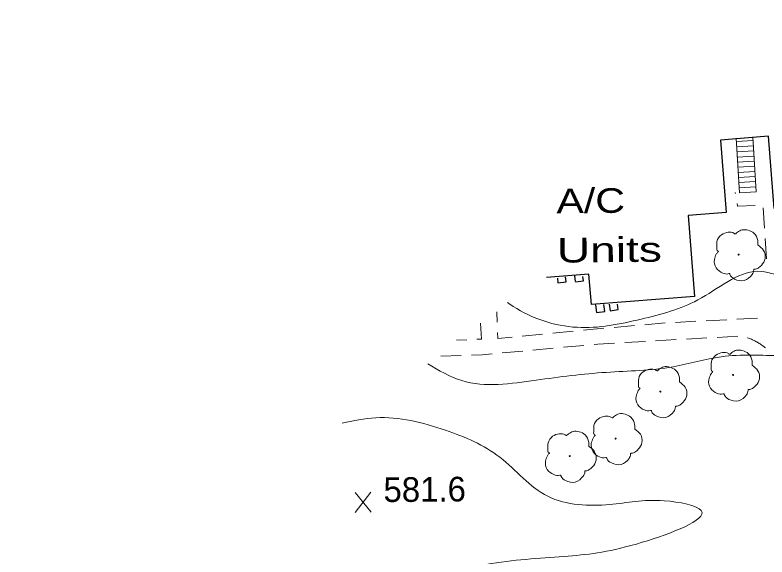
# Model space of a CAD drawing. Extents: x 2361708 to 2370558, y 6977955 to 6991887.
# Drawn here: x 2369147.5 to 2369294.1, y 6991391.5 to 6991497.1 of the extents above; entities that cross this region are included whole.
import ezdxf

# ---------------------------------------------------------------- set-up
doc = ezdxf.new("R2010")
doc.units = 0
doc.header["$LTSCALE"] = 1.9
for name, color, linetype, lineweight in [('11', 7, 'Continuous', 25), ('13', 7, 'Continuous', 13), ('16', 7, 'Continuous', 13), ('20', 7, 'Continuous', 25), ('23', 7, 'Continuous', 25), ('29', 7, 'Continuous', 13), ('31', 7, 'Continuous', 13), ('35', 7, 'Continuous', 13)]:
    doc.layers.add(name, color=color, linetype=linetype, lineweight=lineweight)

msp = doc.modelspace()

# ---------------------------------------------------------------- linework, layer by layer
at = {"layer": '11'}
msp.add_lwpolyline([(2369326.232, 6991495.304), (2369348.766, 6991497.079), (2369350.949, 6991469.488), (2369342.175, 6991468.795), (2369343.379, 6991453.615), (2369324.263, 6991452.113), (2369324.751, 6991446.018), (2369304.345, 6991444.404), (2369303.106, 6991460.023), (2369295.492, 6991459.42), (2369294.368, 6991473.49), (2369285.025, 6991472.741), (2369286.149, 6991458.601), (2369278.694, 6991458.01), (2369279.944, 6991442.281), (2369259.858, 6991440.69), (2369259.382, 6991446.595), (2369251.118, 6991445.937)], dxfattribs=at)
at = {"layer": '13'}
for p, q in [((2369287.914, 6991462.328), (2369287.871, 6991462.547)), ((2369293.609, 6991455.572), (2369293.34, 6991459.559)), ((2369294.005, 6991449.585), (2369293.737, 6991453.573)), ((2369241.391, 6991439.274), (2369241.47, 6991437.275)), ((2369288.227, 6991437.84), (2369292.225, 6991438.038)), ((2369264.271, 6991436.252), (2369268.258, 6991436.6)), ((2369270.246, 6991436.779), (2369274.233, 6991437.127)), ((2369276.232, 6991437.225), (2369280.23, 6991437.433)), ((2369282.229, 6991437.532), (2369286.228, 6991437.74)), ((2369252.331, 6991435.138), (2369256.307, 6991435.536)), ((2369258.295, 6991435.735), (2369262.282, 6991436.083)), ((2369233.543, 6991433.769), (2369235.542, 6991433.858)), ((2369246.366, 6991434.541), (2369250.343, 6991434.939)), ((2369276.374, 6991433.867), (2369272.376, 6991433.638)), ((2369282.371, 6991434.204), (2369278.373, 6991433.976)), ((2369288.368, 6991434.541), (2369284.37, 6991434.313)), ((2369252.429, 6991432.209), (2369248.442, 6991431.841)), ((2369258.404, 6991432.755), (2369254.417, 6991432.387)), ((2369270.377, 6991433.53), (2369266.379, 6991433.302)), ((2369234.491, 6991430.788), (2369230.492, 6991430.65)), ((2369246.454, 6991431.652), (2369242.467, 6991431.284))]:
    msp.add_line(p, q, dxfattribs=at)
for points in [[(2369291.806, 6991459.995), (2369288.347, 6991459.832), (2369288.252, 6991460.361)], [(2369237.542, 6991433.937), (2369238.411, 6991433.975), (2369238.202, 6991437.073)], [(2369241.549, 6991435.276), (2369241.6, 6991434.066), (2369244.378, 6991434.342)], [(2369293.78, 6991432.252), (2369293.68, 6991432.331), (2369293.528, 6991432.46), (2369293.377, 6991432.578), (2369293.226, 6991432.687), (2369293.065, 6991432.805), (2369292.904, 6991432.914), (2369292.743, 6991433.022), (2369292.582, 6991433.121), (2369292.421, 6991433.219), (2369292.25, 6991433.318), (2369292.079, 6991433.416), (2369291.918, 6991433.515), (2369291.737, 6991433.603), (2369291.567, 6991433.681), (2369291.396, 6991433.769), (2369291.225, 6991433.848), (2369291.044, 6991433.927), (2369290.863, 6991434.005), (2369290.683, 6991434.073), (2369290.502, 6991434.141), (2369290.322, 6991434.199), (2369290.312, 6991434.199)], [(2369264.38, 6991433.193), (2369261.102, 6991433.011), (2369260.392, 6991432.945)], [(2369240.479, 6991431.105), (2369238.59, 6991430.927), (2369236.491, 6991430.857)]]:
    msp.add_lwpolyline(points, dxfattribs=at)
at = {"layer": '16'}
for p, q in [((2369288.693, 6991462.445), (2369288.071, 6991473.08)), ((2369288.108, 6991472.43), (2369291.396, 6991472.622)), ((2369288.167, 6991471.431), (2369291.456, 6991471.622)), ((2369288.227, 6991470.432), (2369291.515, 6991470.623)), ((2369288.286, 6991469.432), (2369291.575, 6991469.623)), ((2369288.346, 6991468.432), (2369291.634, 6991468.624)), ((2369288.405, 6991467.433), (2369291.694, 6991467.624)), ((2369288.464, 6991466.444), (2369291.753, 6991466.634)), ((2369288.514, 6991465.444), (2369291.802, 6991465.635)), ((2369288.574, 6991464.445), (2369291.862, 6991464.635)), ((2369288.633, 6991463.445), (2369291.921, 6991463.636))]:
    msp.add_line(p, q, dxfattribs=at)
msp.add_lwpolyline([(2369288.693, 6991462.445), (2369291.981, 6991462.636), (2369291.349, 6991473.341)], dxfattribs=at)
at = {"layer": '23'}
for p, q in [((2369253.219, 6991445.817), (2369253.338, 6991444.908)), ((2369256.565, 6991446.319), (2369256.706, 6991445.16)), ((2369260.669, 6991440.617), (2369260.863, 6991439.159)), ((2369263.338, 6991440.753), (2369263.5, 6991439.504))]:
    msp.add_line(p, q, dxfattribs=at)
for points in [[(2369253.338, 6991444.908), (2369254.926, 6991445.113), (2369254.797, 6991446.082)], [(2369256.726, 6991445.11), (2369258.314, 6991445.315), (2369258.206, 6991446.154)], [(2369260.863, 6991439.159), (2369262.451, 6991439.365), (2369262.268, 6991440.733)], [(2369263.5, 6991439.504), (2369265.088, 6991439.709), (2369264.948, 6991440.768)]]:
    msp.add_lwpolyline(points, dxfattribs=at)
at = {"layer": '29'}
for centre in [(2369288.557, 6991450.423), (2369287.46, 6991426.992), (2369273.29, 6991423.757), (2369264.567, 6991414.603), (2369255.629, 6991411.178)]:
    msp.add_circle(centre, 0.1, dxfattribs=at)
for points in [[(2369284.591, 6991450.996), (2369284.611, 6991451.006), (2369284.531, 6991451.075), (2369284.295, 6991451.703), (2369284.332, 6991452.983), (2369285.22, 6991454.282), (2369286.526, 6991454.764), (2369287.648, 6991454.575), (2369287.879, 6991454.447), (2369287.948, 6991454.448), (2369287.998, 6991454.488), (2369288.345, 6991454.781), (2369289.211, 6991455.23), (2369290.422, 6991455.161), (2369291.538, 6991454.572), (2369292.272, 6991453.149), (2369292.28, 6991452.289)], [(2369292.269, 6991452.309), (2369293.409, 6991451.25), (2369293.694, 6991449.662), (2369292.987, 6991448.336), (2369292.332, 6991447.789), (2369291.664, 6991447.573), (2369291.515, 6991447.561), (2369291.496, 6991447.451), (2369291.174, 6991446.548), (2369289.635, 6991445.384), (2369287.742, 6991445.665), (2369286.843, 6991446.607), (2369286.772, 6991446.736), (2369286.652, 6991446.715), (2369285.441, 6991446.833), (2369284.172, 6991447.832), (2369283.826, 6991449.468), (2369284.196, 6991450.492), (2369284.522, 6991450.935), (2369284.591, 6991450.986)], [(2369283.495, 6991427.564), (2369283.514, 6991427.575), (2369283.434, 6991427.644), (2369283.198, 6991428.272), (2369283.235, 6991429.552), (2369284.123, 6991430.85), (2369285.429, 6991431.333), (2369286.55, 6991431.143), (2369286.782, 6991431.015), (2369286.852, 6991431.016), (2369286.901, 6991431.057), (2369287.248, 6991431.35), (2369288.114, 6991431.798), (2369289.325, 6991431.73), (2369290.441, 6991431.14), (2369291.174, 6991429.717), (2369291.182, 6991428.858)], [(2369269.325, 6991424.329), (2369269.344, 6991424.339), (2369269.264, 6991424.408), (2369269.028, 6991425.036), (2369269.066, 6991426.317), (2369269.953, 6991427.616), (2369271.259, 6991428.098), (2369272.381, 6991427.908), (2369272.612, 6991427.781), (2369272.682, 6991427.782), (2369272.732, 6991427.822), (2369273.078, 6991428.115), (2369273.944, 6991428.563), (2369275.155, 6991428.495), (2369276.271, 6991427.906), (2369277.005, 6991426.482), (2369277.013, 6991425.622)], [(2369291.172, 6991428.877), (2369292.313, 6991427.818), (2369292.598, 6991426.231), (2369291.89, 6991424.904), (2369291.235, 6991424.357), (2369290.567, 6991424.141), (2369290.418, 6991424.13), (2369290.399, 6991424.02), (2369290.077, 6991423.117), (2369288.538, 6991421.952), (2369286.645, 6991422.234), (2369285.746, 6991423.175), (2369285.675, 6991423.305), (2369285.555, 6991423.284), (2369284.344, 6991423.402), (2369283.075, 6991424.4), (2369282.729, 6991426.037), (2369283.099, 6991427.061), (2369283.425, 6991427.504), (2369283.495, 6991427.554)], [(2369277.003, 6991425.642), (2369278.143, 6991424.583), (2369278.428, 6991422.996), (2369277.72, 6991421.669), (2369277.066, 6991421.123), (2369276.398, 6991420.907), (2369276.248, 6991420.895), (2369276.229, 6991420.785), (2369275.907, 6991419.882), (2369274.368, 6991418.717), (2369272.475, 6991418.999), (2369271.576, 6991419.941), (2369271.505, 6991420.07), (2369271.385, 6991420.049), (2369270.174, 6991420.167), (2369268.904, 6991421.165), (2369268.559, 6991422.802), (2369268.929, 6991423.825), (2369269.255, 6991424.268), (2369269.325, 6991424.319)], [(2369260.601, 6991415.176), (2369260.621, 6991415.186), (2369260.54, 6991415.255), (2369260.304, 6991415.883), (2369260.342, 6991417.163), (2369261.23, 6991418.462), (2369262.535, 6991418.944), (2369263.657, 6991418.755), (2369263.888, 6991418.627), (2369263.958, 6991418.628), (2369264.008, 6991418.668), (2369264.356, 6991418.961), (2369265.221, 6991419.41), (2369266.432, 6991419.341), (2369267.547, 6991418.752), (2369268.281, 6991417.329), (2369268.29, 6991416.469)], [(2369251.663, 6991411.75), (2369251.683, 6991411.76), (2369251.603, 6991411.83), (2369251.367, 6991412.458), (2369251.404, 6991413.738), (2369252.292, 6991415.036), (2369253.598, 6991415.519), (2369254.72, 6991415.33), (2369254.951, 6991415.202), (2369255.021, 6991415.203), (2369255.07, 6991415.243), (2369255.418, 6991415.536), (2369256.283, 6991415.985), (2369257.494, 6991415.916), (2369258.61, 6991415.327), (2369259.343, 6991413.904), (2369259.351, 6991413.044)], [(2369268.279, 6991416.489), (2369269.419, 6991415.43), (2369269.704, 6991413.842), (2369268.997, 6991412.516), (2369268.342, 6991411.969), (2369267.674, 6991411.753), (2369267.524, 6991411.741), (2369267.505, 6991411.631), (2369267.184, 6991410.728), (2369265.645, 6991409.563), (2369263.752, 6991409.845), (2369262.853, 6991410.787), (2369262.782, 6991410.916), (2369262.662, 6991410.895), (2369261.451, 6991411.014), (2369260.181, 6991412.012), (2369259.836, 6991413.648), (2369260.206, 6991414.672), (2369260.532, 6991415.115), (2369260.601, 6991415.165)], [(2369259.341, 6991413.064), (2369260.481, 6991412.004), (2369260.767, 6991410.417), (2369260.059, 6991409.09), (2369259.404, 6991408.544), (2369258.736, 6991408.327), (2369258.586, 6991408.316), (2369258.568, 6991408.206), (2369258.246, 6991407.303), (2369256.707, 6991406.138), (2369254.814, 6991406.42), (2369253.915, 6991407.362), (2369253.844, 6991407.491), (2369253.724, 6991407.47), (2369252.513, 6991407.588), (2369251.243, 6991408.586), (2369250.898, 6991410.223), (2369251.268, 6991411.246), (2369251.594, 6991411.69), (2369251.663, 6991411.74)]]:
    msp.add_spline(points, degree=3, dxfattribs=at)
at = {"layer": '31'}
for p, q in [((2369216.901, 6991400.259), (2369213.785, 6991404.109)), ((2369213.821, 6991400.23), (2369216.864, 6991404.139))]:
    msp.add_line(p, q, dxfattribs=at)
at = {"layer": '35'}
for points in [[(2369243.483, 6991441.104), (2369244.611, 6991440.344), (2369257.051, 6991436.263), (2369269.566, 6991437.862), (2369280.601, 6991441.587), (2369286.507, 6991445.194), (2369292.258, 6991447.188), (2369297.619, 6991446.06), (2369304.094, 6991445.571)], [(2369227.957, 6991429.156), (2369234.598, 6991425.879), (2369249.058, 6991425.966), (2369262.754, 6991427.497), (2369275.764, 6991428.581), (2369285.176, 6991430.531), (2369296.975, 6991430.762), (2369308.054, 6991430.878), (2369318.454, 6991430.927), (2369325.665, 6991430.825), (2369328.622, 6991427.024), (2369331.074, 6991420.487), (2369335.062, 6991413.344), (2369338.207, 6991406.514), (2369337.067, 6991396.002), (2369337.236, 6991388.744), (2369333.605, 6991381.499), (2369323.812, 6991380.776), (2369313.322, 6991378.606), (2369300.011, 6991377.539), (2369290.593, 6991375.239), (2369284.277, 6991371.699), (2369276.769, 6991364.047), (2369273.087, 6991355.822), (2369267.595, 6991348.639)], [(2369211.266, 6991417.606), (2369217.816, 6991418.659), (2369231.389, 6991416.228), (2369242.031, 6991410.949), (2369251.353, 6991403.357), (2369263.399, 6991401.762), (2369274.063, 6991402.483), (2369281.281, 6991400.572), (2369269.75, 6991394.392), (2369255.314, 6991391.704), (2369240.378, 6991390.272), (2369223.009, 6991385.767), (2369213.983, 6991383.241), (2369205.753, 6991380.072), (2369202.15, 6991371.927), (2369196.354, 6991366.262), (2369191.215, 6991365.063), (2369189.445, 6991369.256), (2369185.398, 6991375.178), (2369178.139, 6991379.229), (2369167.579, 6991380.268), (2369158.763, 6991378.725), (2369151.356, 6991377.314), (2369147.5, 6991372.677)]]:
    msp.add_spline(points, degree=3, dxfattribs=at)

# ---------------------------------------------------------------- texts
at = {"layer": '20'}
for s, width, p in [('A/C', 1.25, (2369253.049, 6991458.456)), ('Units', 1.4, (2369253.14, 6991448.857))]:
    msp.add_text(s, height=4.8, rotation=0.545, dxfattribs=dict(at, width=width)).set_placement(p)
at = {"layer": '31'}
msp.add_text('581.6', height=4.8, rotation=0.545, dxfattribs=at).set_placement((2369219.343, 6991402.223))

doc.saveas('drawing.dxf')
